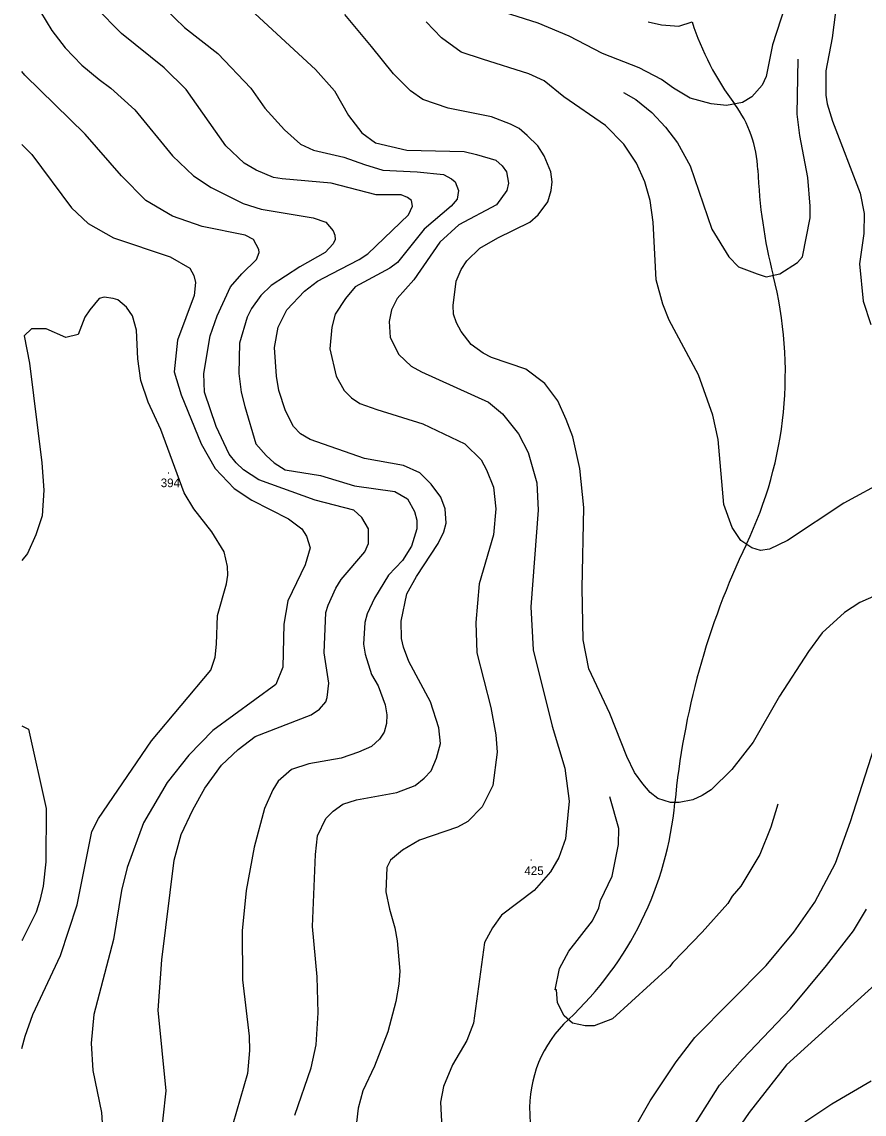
# Model space of a CAD drawing. Extents: x -510989 to -501240, y -1184665 to -1176098.
# Drawn here: x -506340 to -505755, y -1179498 to -1178740 of the extents above; entities that cross this region are included whole.
import ezdxf

# ---------------------------------------------------------------- set-up
doc = ezdxf.new("R2010")
doc.units = 0
for name, color, linetype in [('NAVRH_rozvodnice', 7, 'Continuous'), ('STAV_povodi', 7, 'Continuous'), ('vrstevnice_01', 7, 'Continuous'), ('vrstevnice_02', 7, 'Continuous'), ('vrstevnice_03', 7, 'Continuous'), ('vrstevnice_05', 7, 'Continuous')]:
    doc.layers.add(name, color=color, linetype=linetype)

msp = doc.modelspace()

# ---------------------------------------------------------------- linework, layer by layer
at = {"layer": 'NAVRH_rozvodnice'}
for centre, radius, start, end in [((-505687.6, -1178679.38), 196.78, 197.94168, 216.7061), ((-505910.94, -1178845.89), 81.8, 2.26251, 36.7061), ((-505474.75, -1178828.66), 354.73, 182.26251, 194.25422), ((-506084.95, -1178983.68), 274.86, 334.38544, 14.25422), ((-505360.91, -1179330.8), 528.1, 154.38544, 174.69743), ((-506121.27, -1179260.23), 235.52, 312.99467, 354.69743), ((-505902.86, -1179494.48), 84.75, 132.99467, 182.52574), ((-505531.42, -1179478.1), 456.55, 182.52574, 196.26879)]:
    msp.add_arc(centre, radius, start, end, dxfattribs=at)
at = {"layer": 'STAV_povodi'}
for centre, radius, start, end in [((-505687.6, -1178679.38), 196.78, 197.94168, 216.7061), ((-505910.94, -1178845.89), 81.8, 2.26251, 36.7061), ((-505474.75, -1178828.66), 354.73, 182.26251, 194.25422), ((-506084.95, -1178983.68), 274.86, 334.38544, 14.25422), ((-505360.91, -1179330.8), 528.1, 154.38544, 174.69743), ((-506121.27, -1179260.23), 235.52, 312.99467, 354.69743), ((-505902.86, -1179494.48), 84.75, 132.99467, 182.52574), ((-505531.42, -1179478.1), 456.55, 182.52574, 196.26879)]:
    msp.add_arc(centre, radius, start, end, dxfattribs=at)
at = {"layer": 'vrstevnice_01'}
for points in [[(-505801.31, -1178701), (-505819.09, -1178756), (-505823.5, -1178778), (-505826.19, -1178784), (-505833.31, -1178792), (-505839.81, -1178796), (-505850.91, -1178798), (-505861.5, -1178797), (-505876.09, -1178793), (-505887.69, -1178786), (-505896, -1178780), (-505911.5, -1178772), (-505936.91, -1178762), (-505960.19, -1178750), (-505981.59, -1178741), (-506010, -1178732)], [(-506326.91, -1178733), (-506319.19, -1178746), (-506309.91, -1178758), (-506298.31, -1178770), (-506286.41, -1178780), (-506278.09, -1178786), (-506261.59, -1178801), (-506235.5, -1178833), (-506220.81, -1178847), (-506208.59, -1178855), (-506186.41, -1178866), (-506173.81, -1178870), (-506137.81, -1178876), (-506128.91, -1178879), (-506123.91, -1178885), (-506122.69, -1178888), (-506122.41, -1178891), (-506123.81, -1178894), (-506129.41, -1178900), (-506147, -1178910), (-506167, -1178923), (-506174.09, -1178930), (-506180.5, -1178939), (-506183.69, -1178945), (-506189, -1178963), (-506189.31, -1178984), (-506187.69, -1178997), (-506185.19, -1179007), (-506177.5, -1179033), (-506170.41, -1179041), (-506164.81, -1179046), (-506157.19, -1179051), (-506132.81, -1179055), (-506109, -1179062), (-506081, -1179066), (-506072.31, -1179071), (-506067.41, -1179080), (-506065.91, -1179086), (-506065.81, -1179092), (-506069.5, -1179104), (-506075.69, -1179114), (-506085.5, -1179124), (-506095.31, -1179140), (-506100.31, -1179151), (-506101.91, -1179157), (-506102.81, -1179172), (-506101.69, -1179179), (-506097.31, -1179193), (-506092.69, -1179201), (-506087.81, -1179214), (-506086.69, -1179221), (-506086.81, -1179227), (-506088.41, -1179233), (-506091.69, -1179238), (-506097.31, -1179243), (-506106.31, -1179247), (-506118.41, -1179251), (-506140.69, -1179255), (-506152.81, -1179259), (-506162.19, -1179267), (-506165.81, -1179273), (-506171.59, -1179286), (-506178.81, -1179313), (-506184.31, -1179343), (-506187.09, -1179371), (-506186.81, -1179405), (-506182.09, -1179444), (-506182, -1179454), (-506183.41, -1179470), (-506196, -1179514)], [(-506240.41, -1178731), (-506227.09, -1178744), (-506204, -1178762), (-506181, -1178786)], [(-505746.81, -1179138), (-505758.31, -1179143), (-505769.09, -1179150), (-505784.59, -1179164), (-505794.09, -1179177), (-505814.19, -1179208), (-505832.5, -1179240), (-505847.19, -1179259), (-505861.59, -1179273), (-505867.91, -1179277), (-505874.31, -1179280), (-505883.69, -1179282), (-505889.81, -1179282), (-505898.59, -1179279), (-505904, -1179275), (-505908.91, -1179269), (-505914.69, -1179261), (-505920.09, -1179250), (-505931.81, -1179220), (-505946.41, -1179189), (-505950.31, -1179169), (-505951.19, -1179133), (-505950, -1179077), (-505952.81, -1179050), (-505957.59, -1179028), (-505962.19, -1179016), (-505968.09, -1179003), (-505977, -1178991), (-505990.31, -1178981), (-506013.91, -1178973), (-506019.81, -1178970), (-506028.19, -1178964), (-506035.09, -1178955), (-506038.31, -1178949), (-506040.31, -1178943), (-506040.69, -1178937), (-506038.59, -1178920), (-506035, -1178912), (-506031.09, -1178906), (-506022.09, -1178897), (-506009.69, -1178890), (-505987.41, -1178879), (-505981.69, -1178874), (-505974.91, -1178865), (-505972.59, -1178857), (-505972, -1178851), (-505972.91, -1178844), (-505977.41, -1178833), (-505981.81, -1178826), (-505989.31, -1178819), (-505994.91, -1178814), (-506000.81, -1178811), (-506014, -1178806), (-506044.09, -1178800), (-506061.59, -1178794), (-506070.19, -1178788), (-506082, -1178776), (-506097.19, -1178757), (-506115.81, -1178735)], [(-506181, -1178786), (-506171.31, -1178800), (-506157.59, -1178815), (-506146.5, -1178825), (-506137.5, -1178829), (-506116.59, -1178834), (-506102.19, -1178839), (-506089.41, -1178843), (-506065.5, -1178844), (-506047.41, -1178846), (-506041.81, -1178849), (-506039.19, -1178851), (-506037, -1178857), (-506037.81, -1178863), (-506041.91, -1178868), (-506060.69, -1178884), (-506079.19, -1178907), (-506084.5, -1178911), (-506108.59, -1178924), (-506115.31, -1178932), (-506122.41, -1178943), (-506124.81, -1178952), (-506126.31, -1178967), (-506121.81, -1178986), (-506116.19, -1178996), (-506111.09, -1179001), (-506105.31, -1179005), (-506093.5, -1179009), (-506061.69, -1179019), (-506032.59, -1179033), (-506021.19, -1179044), (-506017.5, -1179051), (-506012.59, -1179063), (-506011, -1179078), (-506012.69, -1179096), (-506022.69, -1179130), (-506025, -1179157), (-506024.19, -1179178), (-506014.5, -1179216), (-506010.91, -1179235), (-506010.09, -1179247), (-506013, -1179270), (-506020.41, -1179285), (-506030.5, -1179295), (-506037.59, -1179299), (-506063.91, -1179308), (-506075.81, -1179315), (-506084.09, -1179322), (-506086.69, -1179327), (-506087.31, -1179344), (-506084.91, -1179356), (-506081, -1179369), (-506079.41, -1179378), (-506077.69, -1179399), (-506078.31, -1179408), (-506080.5, -1179420), (-506085.91, -1179441), (-506095.31, -1179465), (-506103.31, -1179482), (-506106.5, -1179494), (-506109.41, -1179518)], [(-506339.96, -1178825.08), (-506333.09, -1178832), (-506305.59, -1178869), (-506294, -1178880), (-506276.41, -1178890), (-506237, -1178903), (-506223.31, -1178911), (-506220.5, -1178916), (-506219.5, -1178921), (-506220.41, -1178930), (-506232, -1178961), (-506234.19, -1178983), (-506229.41, -1178999), (-506215.59, -1179033), (-506205.91, -1179050), (-506192.5, -1179064), (-506180.31, -1179072), (-506154.81, -1179085), (-506145.69, -1179092), (-506142.31, -1179097), (-506139.81, -1179105), (-506143.41, -1179117), (-506155.31, -1179142), (-506158.19, -1179158), (-506158.91, -1179188), (-506163.59, -1179200), (-506207.5, -1179232), (-506224.09, -1179249), (-506239.09, -1179268), (-506255.5, -1179296), (-506266.81, -1179327), (-506270.69, -1179343), (-506276.31, -1179377), (-506289.91, -1179429), (-506291.81, -1179449), (-506290.81, -1179468), (-506284.59, -1179497), (-506282.41, -1179533)], [(-506339.96, -1179228.73), (-506335.31, -1179231), (-506323.19, -1179286), (-506323.31, -1179323), (-506325.19, -1179340), (-506327.5, -1179350), (-506330.09, -1179358), (-506339.5, -1179377), (-506339.96, -1179377.72)], [(-505874.09, -1179507), (-505855.69, -1179478), (-505839.91, -1179460), (-505806.59, -1179425), (-505781.5, -1179395), (-505762.91, -1179371), (-505753.81, -1179356)], [(-505751.69, -1179655), (-505760.5, -1179643), (-505772.31, -1179633), (-505780.81, -1179629), (-505816, -1179615), (-505821.69, -1179611), (-505827.31, -1179606), (-505832.91, -1179598), (-505836.81, -1179589), (-505838.5, -1179582), (-505840.19, -1179569), (-505837.81, -1179554), (-505834.5, -1179547), (-505826.91, -1179535), (-505807.19, -1179513), (-505795.91, -1179503), (-505777.81, -1179491), (-505750.5, -1179475)]]:
    msp.add_lwpolyline(points, dxfattribs=at)
at = {"layer": 'vrstevnice_02'}
for points in [[(-505750.19, -1178683), (-505763.69, -1178692), (-505772.69, -1178713), (-505777.5, -1178751), (-505782, -1178774), (-505782, -1178791), (-505781.09, -1178797), (-505777.31, -1178809), (-505758.19, -1178859), (-505755.5, -1178873), (-505755.59, -1178887), (-505758.59, -1178908), (-505756, -1178934), (-505750.81, -1178950)], [(-506136.09, -1179318), (-506134.81, -1179305), (-506128.91, -1179293), (-506123.81, -1179288), (-506117.31, -1179283), (-506107.69, -1179280), (-506079.81, -1179275), (-506067.09, -1179270), (-506060.81, -1179265), (-506055.91, -1179260), (-506052.31, -1179251), (-506049.5, -1179241), (-506050.5, -1179230), (-506056.31, -1179212), (-506071.31, -1179184), (-506075.09, -1179174), (-506076.5, -1179168), (-506076.81, -1179156), (-506072.69, -1179137), (-506066.19, -1179125), (-506051, -1179102), (-506047.09, -1179094), (-506045.5, -1179088), (-506046.09, -1179078), (-506049.09, -1179070), (-506055.81, -1179061), (-506063.81, -1179053), (-506075.09, -1179048), (-506102.09, -1179043), (-506139.91, -1179030), (-506146.59, -1179026), (-506151.41, -1179021), (-506157.09, -1179010), (-506161.69, -1178996), (-506163.31, -1178986), (-506164.69, -1178966), (-506162.19, -1178952), (-506156, -1178940), (-506143.81, -1178927), (-506134.81, -1178920), (-506125, -1178915), (-506105.81, -1178905), (-506099.81, -1178901), (-506071.69, -1178874), (-506068.81, -1178868), (-506069.5, -1178864), (-506072.31, -1178862), (-506076.81, -1178860), (-506094, -1178860), (-506125.41, -1178852), (-506159.31, -1178849), (-506165.31, -1178848), (-506177.31, -1178843), (-506185.69, -1178838), (-506198.5, -1178826), (-506225.91, -1178787), (-506241.19, -1178772), (-506270.81, -1178748), (-506288.5, -1178730)], [(-506184, -1178729), (-506136.09, -1178773), (-506123.09, -1178788), (-506113.31, -1178805), (-506104, -1178817)], [(-505852.81, -1179075), (-505856.69, -1179030), (-505860.41, -1179013), (-505870.41, -1178985), (-505890.69, -1178947), (-505895.09, -1178936), (-505899.69, -1178919), (-505901.91, -1178879), (-505903.81, -1178864), (-505907.69, -1178851), (-505913.31, -1178838), (-505922.19, -1178825), (-505934.91, -1178812), (-505963.81, -1178792), (-505977.5, -1178781), (-505988.19, -1178776), (-506020.31, -1178766), (-506035, -1178761), (-506048.81, -1178751), (-506059.31, -1178740)], [(-505905.19, -1178740), (-505896.09, -1178742), (-505883.91, -1178743), (-505874.81, -1178740)], [(-506244, -1179520), (-506239.81, -1179482), (-506245.41, -1179426), (-506242.91, -1179391), (-506234.19, -1179322), (-506229.31, -1179304), (-506221.31, -1179287), (-506212.91, -1179272), (-506201.41, -1179256), (-506189.81, -1179245), (-506178, -1179236), (-506139.09, -1179221), (-506133.41, -1179217), (-506129, -1179212), (-506128, -1179209), (-506127, -1179199), (-506130.09, -1179178), (-506128.91, -1179150), (-506127.31, -1179145), (-506122.09, -1179133), (-506118.31, -1179127), (-506101.91, -1179108), (-506099.5, -1179102), (-506099.5, -1179092), (-506104.09, -1179084), (-506109.5, -1179079), (-506136.31, -1179072), (-506175.41, -1179058), (-506186.19, -1179051), (-506191.31, -1179046), (-506196, -1179040), (-506205.19, -1179021), (-506213.31, -1178997), (-506213.69, -1178984), (-506209.31, -1178958), (-506204.41, -1178944), (-506195.19, -1178924), (-506187.31, -1178915), (-506177.09, -1178905), (-506175.31, -1178900), (-506175.5, -1178898), (-506179.19, -1178891), (-506185, -1178888), (-506214.91, -1178882), (-506235.5, -1178875), (-506254, -1178864), (-506270.81, -1178847), (-506295.91, -1178818), (-506337.91, -1178777), (-506339.96, -1178774.44)], [(-506104, -1178817), (-506094.59, -1178824), (-506072.81, -1178829), (-506032.91, -1178830), (-506024.41, -1178832), (-506011.09, -1178836), (-506006.59, -1178840), (-506003.69, -1178844), (-506002.19, -1178852), (-506003.41, -1178857), (-506010.5, -1178867), (-506036.59, -1178881), (-506049.81, -1178893), (-506067.81, -1178919), (-506079.41, -1178932), (-506083.41, -1178940), (-506085.09, -1178948), (-506084.41, -1178959), (-506078.31, -1178971), (-506069.69, -1178979), (-506062.59, -1178983), (-506016.09, -1179004), (-506006.5, -1179012), (-505995.19, -1179026), (-505988.59, -1179039), (-505982.59, -1179060), (-505981.69, -1179079), (-505986.81, -1179146), (-505985, -1179176), (-505971.81, -1179229), (-505963.19, -1179258), (-505960.09, -1179281), (-505962.59, -1179307), (-505967.19, -1179320), (-505973.09, -1179330), (-505984.41, -1179343), (-506007, -1179360), (-506013.41, -1179369), (-506018.81, -1179379), (-506026.41, -1179435), (-506031.09, -1179447), (-506041, -1179464), (-506047.31, -1179479), (-506049.41, -1179490), (-506047, -1179535)], [(-506339.96, -1179452.68), (-506337.59, -1179444), (-506332.41, -1179429), (-506313.19, -1179388), (-506301.59, -1179353), (-506291.31, -1179302), (-506286.81, -1179293), (-506250, -1179239), (-506208.69, -1179190), (-506205.91, -1179181), (-506204.81, -1179172), (-506204.09, -1179152), (-506197.91, -1179130), (-506197.09, -1179124), (-506197.19, -1179118), (-506199.59, -1179108), (-506208.09, -1179094), (-506220.59, -1179078), (-506227.31, -1179067), (-506243.41, -1179023), (-506252.41, -1179004), (-506257.41, -1178989), (-506259.5, -1178974), (-506260.31, -1178954), (-506263.19, -1178944), (-506267.41, -1178938), (-506273.31, -1178933), (-506276.5, -1178932), (-506282.81, -1178931), (-506286.31, -1178932), (-506292.81, -1178940), (-506296.19, -1178945), (-506300.91, -1178957), (-506309.5, -1178959), (-506323, -1178953), (-506333.19, -1178953), (-506338.41, -1178958), (-506334.59, -1178977), (-506326.09, -1179046), (-506324.81, -1179065), (-506325.81, -1179083), (-506330.19, -1179096), (-506336, -1179109), (-506339.96, -1179113.92)], [(-505739.69, -1179058), (-505769.41, -1179074), (-505808.5, -1179100), (-505821.19, -1179106), (-505827.41, -1179107), (-505833.31, -1179105), (-505840.91, -1179100), (-505847.09, -1179091), (-505852.81, -1179075)], [(-505919.81, -1179517), (-505903.81, -1179489), (-505885.91, -1179462), (-505873, -1179445), (-505823.41, -1179395), (-505804.31, -1179372), (-505789.69, -1179351), (-505775.31, -1179324), (-505764.81, -1179295), (-505744.19, -1179231)], [(-506150.41, -1179499), (-506139.19, -1179466), (-506135.69, -1179450), (-506134.41, -1179428), (-506135, -1179403), (-506138.19, -1179368), (-506136.09, -1179318)], [(-505745.19, -1179406), (-505809.19, -1179464), (-505835.19, -1179497), (-505848.91, -1179517), (-505858.59, -1179538), (-505862.31, -1179550), (-505866.19, -1179575), (-505865.41, -1179586), (-505857.91, -1179607), (-505850, -1179620), (-505820.31, -1179659), (-505808.81, -1179678), (-505801.91, -1179696), (-505796.81, -1179726), (-505790.09, -1179751), (-505786.5, -1179769), (-505783.41, -1179793), (-505782.5, -1179806), (-505780.31, -1179815), (-505760.09, -1179872), (-505748.41, -1179898)]]:
    msp.add_lwpolyline(points, dxfattribs=at)
at = {"layer": 'vrstevnice_03'}
for points in [[(-505922.31, -1178789), (-505913.81, -1178794), (-505902.81, -1178803), (-505893.31, -1178813), (-505885, -1178824), (-505876.19, -1178840), (-505861.09, -1178884), (-505849.41, -1178903), (-505842.5, -1178910), (-505829.59, -1178915), (-505823.31, -1178917), (-505813.81, -1178915), (-505801.59, -1178907), (-505798.31, -1178903), (-505792.91, -1178876), (-505792.81, -1178868), (-505794.59, -1178848), (-505800.09, -1178819), (-505802, -1178804), (-505801.09, -1178766)], [(-505815.31, -1179283), (-505820.09, -1179299), (-505827.69, -1179318), (-505841, -1179340), (-505847, -1179347), (-505850, -1179352), (-505867.81, -1179372), (-505888.09, -1179393), (-505890.5, -1179396), (-505930.09, -1179432), (-505942.69, -1179437), (-505948.91, -1179437), (-505957.81, -1179435), (-505963.5, -1179430), (-505968.19, -1179421), (-505968.81, -1179412), (-505969.81, -1179412), (-505966.81, -1179397), (-505960.41, -1179385), (-505943.91, -1179364), (-505939.59, -1179355), (-505938.31, -1179350), (-505930.31, -1179333), (-505925.81, -1179311), (-505925.59, -1179300), (-505931.91, -1179278)]]:
    msp.add_lwpolyline(points, dxfattribs=at)

# ---------------------------------------------------------------- texts
at = {"layer": 'vrstevnice_05'}
for s, p in [('.', (-506239.31, -1179053.6)), ('394', (-506243.59, -1179063)), ('425', (-505991.2, -1179332.23)), ('.', (-505987.64, -1179322.28))]:
    msp.add_text(s, height=6, dxfattribs=at).set_placement(p)

doc.saveas('drawing.dxf')
